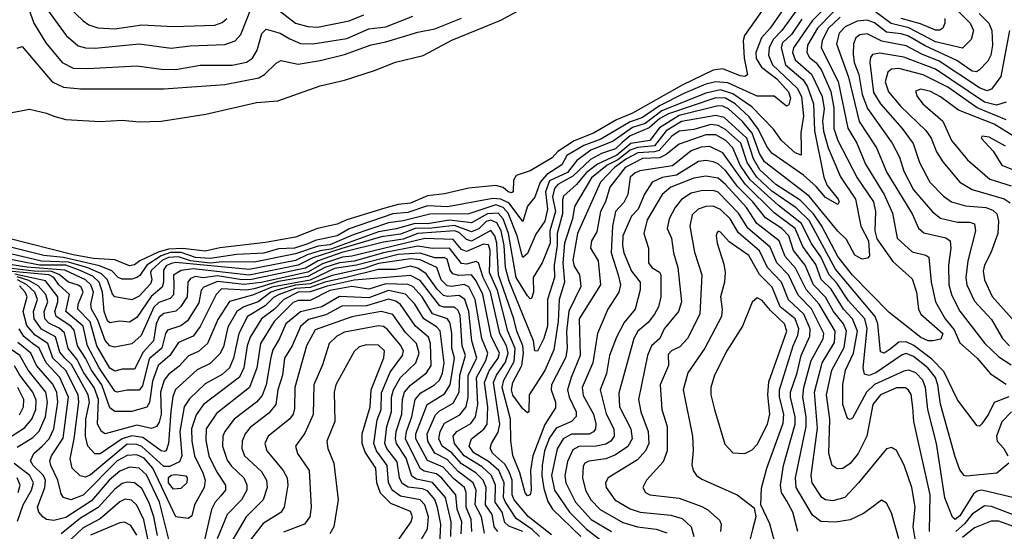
# Model space of a CAD drawing. Extents: x 1308313 to 1441400, y 959662 to 1036319.
# Tile 406 of 656: x 1361065 to 1365097, y 1024306 to 1026400. Entities that reach past the tile are written whole.
import ezdxf

# ---------------------------------------------------------------- set-up
doc = ezdxf.new("R2010")
doc.units = 0

msp = doc.modelspace()

# ---------------------------------------------------------------- linework, layer by layer
at = {"layer": '0CON10XD'}
for points in [[(1364205, 1026578.8), (1364032.7, 1026335), (1364028.1, 1026315), (1364032.3, 1026242.3), (1364045, 1026174.2), (1364035, 1026167.3), (1364015, 1026169.7), (1363945, 1026198.2), (1363905, 1026192.7), (1363777.9, 1026132.1), (1363575, 1026017.8), (1363509.5, 1025990.5), (1363414.7, 1025935), (1363335.4, 1025904.6), (1363269.1, 1025860.9), (1363245, 1025834.7), (1363155, 1025781.2), (1363098.1, 1025761.9), (1363086.9, 1025743.1), (1363085.2, 1025695), (1363079.4, 1025690.6), (1363065.4, 1025695), (1363045, 1025713.3), (1363015, 1025721.8), (1362905, 1025710.7), (1362805, 1025686.6), (1362735, 1025679), (1362665, 1025648.4), (1362615, 1025643.4), (1362561.1, 1025628.9), (1362405, 1025581.3), (1362365, 1025562.8), (1362285, 1025545.7), (1362195, 1025509.2), (1362072.4, 1025487.6), (1361884.3, 1025465.7), (1361825, 1025452.7), (1361732.9, 1025462.9), (1361675, 1025460.9), (1361632.1, 1025447.9), (1361557.1, 1025412.9), (1361535, 1025396.1), (1361515, 1025392.5), (1361455, 1025417.5), (1361367.4, 1025422.6), (1361285, 1025437.6), (1361015.4, 1025505.4)], [(1361080.5, 1026505), (1361123.8, 1026385), (1361172.6, 1026305), (1361239.1, 1026225), (1361285, 1026202), (1361345, 1026199.6), (1361545, 1026211.2), (1361645, 1026197.4), (1361705, 1026196.5), (1361805, 1026213), (1361935, 1026213), (1361994.1, 1026225.9), (1362018.1, 1026241.9), (1362037.1, 1026275), (1362057.4, 1026342.6), (1362075, 1026360.9), (1362131.5, 1026345), (1362171.4, 1026321.4), (1362215, 1026302.4), (1362265, 1026300.9), (1362405, 1026322.8), (1362495, 1026362.4), (1362565, 1026370.8), (1362675, 1026414.8)], [(1364265.4, 1026464.6), (1364186.2, 1026355), (1364150.9, 1026319.1), (1364134, 1026285), (1364131.8, 1026255), (1364148.3, 1026215), (1364249.2, 1026119.2), (1364266.3, 1026085), (1364274.6, 1026005), (1364263, 1025937), (1364265.1, 1025875.1), (1364265.2, 1025844.8), (1364240.5, 1025855), (1364185, 1025905.3), (1364151.8, 1025951.8), (1364062.6, 1026042.6), (1363985, 1026096.6), (1363935, 1026112.9), (1363875, 1026099.5), (1363695, 1026027.3), (1363626.6, 1025975), (1363575, 1025958.8), (1363495, 1025902.5), (1363404.5, 1025865.5), (1363346.1, 1025823.9), (1363309, 1025775), (1363235, 1025740.6), (1363218.4, 1025695), (1363226, 1025625), (1363215.1, 1025575), (1363178.1, 1025521.9), (1363145, 1025442.3), (1363125, 1025426.7), (1363120.8, 1025440.8), (1363102.7, 1025515), (1363065, 1025608.1), (1363045, 1025631.3), (1363015, 1025641.6), (1362905, 1025605.3), (1362745, 1025603.3), (1362635.9, 1025575.9), (1362575, 1025568), (1362430.2, 1025519.8), (1362335, 1025478.4), (1362287, 1025473), (1362195, 1025441.4), (1362025, 1025407.6), (1361895, 1025408.7), (1361845, 1025403.6), (1361765, 1025412.5), (1361715, 1025429.5), (1361675, 1025426.1), (1361649.5, 1025415), (1361604.5, 1025375), (1361600.9, 1025365), (1361606.8, 1025335), (1361601.1, 1025318.9), (1361555, 1025267.8), (1361525, 1025253.9), (1361454.9, 1025264.9), (1361445, 1025275.9), (1361424.3, 1025335), (1361400, 1025360), (1361344.3, 1025384.3), (1361265, 1025407.9), (1361155, 1025412), (1360975, 1025453.2)], [(1364230.5, 1026499.5), (1364138.2, 1026365), (1364103, 1026325), (1364078.9, 1026265), (1364081, 1026241), (1364102, 1026205), (1364165, 1026158.3), (1364212.9, 1026105), (1364221.7, 1026078.3), (1364215, 1026051.2), (1364205, 1026046), (1364155, 1026086.3), (1364085, 1026087), (1363965, 1026140.7), (1363915, 1026144.9), (1363875, 1026136), (1363785, 1026097), (1363685, 1026047.3), (1363615, 1025999.7), (1363589.7, 1025990.3), (1363565, 1025981.4), (1363445, 1025910.5), (1363374.8, 1025885.2), (1363305, 1025843.3), (1363284.8, 1025805.2), (1363223.7, 1025766.3), (1363196.5, 1025735), (1363175, 1025672.9), (1363145, 1025636.5), (1363125, 1025574.5), (1363069, 1025649), (1363035.6, 1025665.6), (1363002, 1025668), (1362816.7, 1025633.3), (1362735, 1025637.4), (1362655, 1025610.8), (1362592.7, 1025605), (1362415, 1025544.3), (1362365, 1025515.8), (1362275, 1025496), (1362245, 1025481.9), (1362190.8, 1025465), (1362125, 1025462.6), (1362065, 1025443.7), (1361955, 1025438.7), (1361845, 1025422.4), (1361785, 1025426.3), (1361726.9, 1025446.9), (1361683.2, 1025446.8), (1361645, 1025433.4), (1361585.7, 1025395), (1361557.2, 1025352.8), (1361545, 1025344.3), (1361525, 1025338.1), (1361485, 1025337.8), (1361468.1, 1025345), (1361442.6, 1025372.6), (1361391.9, 1025391.9), (1361245, 1025426.3), (1361164.7, 1025435), (1360995, 1025476.8)], [(1361005, 1026014.4), (1361105, 1026032.9), (1361175, 1026017.1), (1361205, 1026004.3), (1361255, 1025991.9), (1361395, 1025983.3), (1361485, 1025988.1), (1361555, 1025981.9), (1361645, 1025984.4), (1361827.4, 1026012.6), (1362035, 1026061.1), (1362121.7, 1026068.3), (1362295, 1026128.5), (1362395, 1026151.8), (1362518.8, 1026191.2), (1362604.7, 1026225.3), (1362717, 1026253), (1362835, 1026315.4), (1363035, 1026397.7), (1363201.3, 1026488.7)], [(1362085, 1026470), (1362195, 1026385.9), (1362245, 1026371.6), (1362285, 1026369.8), (1362415, 1026394.4), (1362475, 1026419.2)], [(1364397.5, 1026432.5), (1364331.4, 1026365), (1364290.8, 1026295), (1364287.7, 1026265), (1364299.2, 1026245), (1364325.1, 1026225.1), (1364346.3, 1026196.3), (1364386, 1026106), (1364398.8, 1026038.8), (1364399.1, 1025955), (1364414.7, 1025904.7), (1364495, 1025752.6), (1364561.7, 1025655), (1364569.8, 1025615), (1364566.8, 1025535), (1364575, 1025503.5), (1364640.2, 1025410.2), (1364719, 1025339), (1364737.2, 1025285), (1364745.2, 1025215.2), (1364755.2, 1025195), (1364845.4, 1025115), (1364837.1, 1025092.9), (1364804.4, 1025085.6), (1364785, 1025085.5), (1364755, 1025099.7), (1364625, 1025200.9), (1364475, 1025353.9), (1364415, 1025430), (1364350, 1025555), (1364315.9, 1025605.9), (1364261.5, 1025661.5), (1364160.9, 1025725), (1364095.7, 1025785.7), (1364070.3, 1025830.3), (1364042.3, 1025915), (1363949.9, 1025999.9), (1363915, 1026008.2), (1363775, 1025982.9), (1363712.2, 1025945), (1363665, 1025883.5), (1363595, 1025876.3), (1363565, 1025865.6), (1363515, 1025825.6), (1363471, 1025805), (1363407, 1025753), (1363337.5, 1025635), (1363329, 1025585), (1363296.7, 1025485), (1363289.8, 1025405), (1363296.1, 1025325), (1363274.1, 1025255), (1363270.8, 1025165), (1363252, 1025048), (1363215, 1024964.1), (1363151.3, 1024865), (1363150, 1024795), (1363145, 1024791.5), (1363125, 1024807.5), (1363085, 1024862.6), (1363078.4, 1024885), (1363084.9, 1024915), (1363120.9, 1024985), (1363128.8, 1025035), (1363125.3, 1025065), (1363101.1, 1025125), (1363088.9, 1025175), (1363026, 1025355), (1363019.5, 1025485), (1363011.4, 1025515), (1362995, 1025537.6), (1362915, 1025493.6), (1362895, 1025499.6), (1362865, 1025529.2), (1362845, 1025535.1), (1362695, 1025525.2), (1362635, 1025502.1), (1362555, 1025488.7), (1362385, 1025447), (1362287.5, 1025412.5), (1362235, 1025383), (1362015, 1025336.5), (1361975, 1025335), (1361875, 1025351.5), (1361816.1, 1025343.9), (1361785, 1025348.1), (1361765, 1025341.1), (1361754.4, 1025325), (1361751, 1025265), (1361725, 1025226), (1361705, 1025207.2), (1361655, 1025197), (1361637, 1025183), (1361624.7, 1025155), (1361613.4, 1025085), (1361570.9, 1025039.1), (1361535, 1024969.7), (1361485, 1024970), (1361455, 1024960.7), (1361435, 1024974), (1361381.9, 1025065), (1361353.6, 1025163.6), (1361303.5, 1025215), (1361305.1, 1025235), (1361324.9, 1025285), (1361316.8, 1025305), (1361305, 1025313.7), (1361265, 1025325.5), (1361227.4, 1025357.4), (1361195, 1025368.8), (1361125, 1025370.9), (1360915, 1025394.7)], [(1364367.7, 1026452.3), (1364309.8, 1026395), (1364233.4, 1026285), (1364229.9, 1026265), (1364240.1, 1026235), (1364307.2, 1026177.2), (1364351.6, 1026085), (1364358.9, 1026035), (1364352.6, 1025985), (1364356.8, 1025943.2), (1364375, 1025875.3), (1364426.5, 1025756.5), (1364488, 1025665), (1364509.1, 1025555), (1364541.1, 1025495), (1364545, 1025433.3), (1364536.5, 1025423.5), (1364515, 1025420), (1364485, 1025436.7), (1364450.6, 1025500.6), (1364415, 1025534.7), (1364298, 1025678), (1364115, 1025818.7), (1364095, 1025851.6), (1364064.7, 1025935), (1364025, 1025983), (1363967.3, 1026035), (1363945, 1026045.8), (1363925, 1026047.3), (1363765, 1026008), (1363685, 1025956.9), (1363645, 1025905.4), (1363567.2, 1025892.8), (1363510.6, 1025845), (1363431.8, 1025808.2), (1363385, 1025773.6), (1363345, 1025725.7), (1363292.1, 1025677.9), (1363287.2, 1025662.8), (1363288.1, 1025605), (1363266.7, 1025525), (1363266, 1025475), (1363254, 1025395), (1363255, 1025344.3), (1363226.5, 1025255), (1363226.1, 1025145), (1363211.6, 1025095), (1363185, 1025043.8), (1363174.8, 1025045), (1363169, 1025085), (1363069.3, 1025329.3), (1363054.9, 1025385.1), (1363049, 1025475), (1363036.3, 1025535), (1363018.5, 1025568.6), (1362995, 1025579.5), (1362975, 1025574.4), (1362945, 1025543.8), (1362915, 1025530.9), (1362845, 1025558.1), (1362753.1, 1025546.9), (1362684.2, 1025545.8), (1362625, 1025522.6), (1362545, 1025511.2), (1362385, 1025463.6), (1362266, 1025425), (1362205, 1025395), (1362005, 1025354.1), (1361775, 1025380.6), (1361726.7, 1025373.3), (1361695.3, 1025354.7), (1361697.1, 1025315), (1361695, 1025273.1), (1361681.2, 1025258.8), (1361635, 1025242.2), (1361615, 1025223.2), (1361563.1, 1025106.9), (1361525, 1025072.6), (1361455, 1025059.3), (1361435, 1025065.2), (1361415, 1025086.5), (1361385, 1025169.6), (1361358.8, 1025215), (1361356.1, 1025235), (1361367.2, 1025285), (1361356.5, 1025315), (1361334.2, 1025335), (1361250.7, 1025375), (1361095, 1025387), (1360955, 1025408.5)], [(1361179.9, 1026439.9), (1361255.3, 1026335), (1361305, 1026292.2), (1361334.4, 1026284.4), (1361375, 1026283.3), (1361555, 1026301.5), (1361685, 1026283.5), (1361763.4, 1026293.4), (1361905, 1026298), (1361947.4, 1026312.6), (1361971, 1026339), (1362015, 1026449.6)], [(1361263.8, 1026453.8), (1361325.4, 1026395), (1361348.7, 1026378.7), (1361385, 1026366.2), (1361455, 1026361.9), (1361565, 1026379.3), (1361695, 1026371.3), (1361865, 1026377.3), (1361895, 1026388.2), (1361913.7, 1026405)], [(1364993.3, 1026425), (1365032.8, 1026385), (1365045.6, 1026355), (1365047.8, 1026295), (1365042.2, 1026255), (1365029.6, 1026230.4), (1364994.6, 1026195), (1364983.3, 1026186.7), (1364965, 1026188.5), (1364902.4, 1026232.4), (1364772.2, 1026292.2), (1364705, 1026332.4), (1364675, 1026342.2), (1364615, 1026349.1), (1364565, 1026386.9), (1364535, 1026398.1), (1364495, 1026393.9), (1364445, 1026370.6), (1364421, 1026345), (1364409.1, 1026300.9), (1364458.3, 1026165), (1364502.8, 1025982.8), (1364573.6, 1025875), (1364615.5, 1025775), (1364720, 1025605), (1364745, 1025546.5), (1364767.1, 1025527.1), (1364856.8, 1025506.8), (1364875.3, 1025495), (1364878.1, 1025465), (1364868, 1025395), (1364870.3, 1025315), (1364881.4, 1025271.4), (1364915, 1025207.5), (1365017.3, 1025075), (1365075, 1025019.6), (1365125, 1024986.9)], [(1364906.6, 1026436.6), (1364957.2, 1026385), (1364970.2, 1026355), (1364961, 1026319), (1364925, 1026283.8), (1364815, 1026309.2), (1364706.3, 1026366.3), (1364633.9, 1026383.9), (1364565, 1026434.2)], [(1364267.8, 1026402.2), (1364225, 1026339), (1364188.8, 1026305), (1364182.8, 1026285), (1364201.3, 1026215), (1364273, 1026153), (1364290.4, 1026125), (1364315.7, 1026055), (1364319.2, 1025945), (1364357.3, 1025755), (1364371.7, 1025721.7), (1364416.5, 1025665), (1364420.9, 1025655), (1364415, 1025643.5), (1364365, 1025672.5), (1364327, 1025717), (1364275, 1025763.6), (1364145, 1025853.7), (1364125, 1025880.3), (1364090.7, 1025950.7), (1364052.4, 1026002.4), (1363995, 1026055.5), (1363955, 1026078.2), (1363915, 1026079.4), (1363721.2, 1026015), (1363686.8, 1025995), (1363643.3, 1025956.7), (1363565, 1025923.8), (1363532.7, 1025897.3), (1363505, 1025871.5), (1363447.9, 1025852.1), (1363402.4, 1025827.6), (1363330.4, 1025759.6), (1363268.7, 1025725), (1363255, 1025709.1), (1363246.3, 1025675), (1363258.9, 1025615), (1363236.1, 1025535), (1363237.6, 1025485), (1363205, 1025404.5), (1363167.1, 1025345), (1363168.7, 1025285), (1363160.7, 1025259.3), (1363155, 1025257.7), (1363145, 1025269.7), (1363097.6, 1025345), (1363066.7, 1025525), (1363044.8, 1025584.8), (1363025, 1025608), (1362980.4, 1025605), (1362915, 1025568.6), (1362825, 1025579.3), (1362735.5, 1025564.5), (1362685, 1025565.7), (1362606.7, 1025543.3), (1362535, 1025530.9), (1362339, 1025461), (1362295, 1025454.2), (1362243.1, 1025436.9), (1362195, 1025413.7), (1362005, 1025376.9), (1361705, 1025406.2), (1361685, 1025402.4), (1361665, 1025392.1), (1361653.6, 1025375), (1361654.2, 1025325), (1361648.4, 1025305), (1361603.7, 1025266.3), (1361545, 1025181.2), (1361515, 1025162.4), (1361475, 1025165.8), (1361435, 1025159.7), (1361425, 1025167.3), (1361410.9, 1025205), (1361404, 1025285), (1361390.4, 1025325), (1361365, 1025350.4), (1361306.2, 1025376.2), (1361255, 1025395.5), (1361145.9, 1025395), (1360978.3, 1025428.4)], [(1361055, 1026283.1), (1361075, 1026290), (1361198.5, 1026145), (1361245, 1026123.9), (1361315, 1026117), (1361655, 1026117.4), (1361905.2, 1026134.9), (1362045, 1026162), (1362068.1, 1026175), (1362115, 1026222), (1362135, 1026233.3), (1362205, 1026218), (1362295, 1026232.4), (1362395, 1026257.1), (1362505, 1026296.7), (1362565, 1026308.7), (1362695, 1026348.8), (1362765, 1026362.3), (1362875, 1026406.5)], [(1364425, 1026409.8), (1364377.4, 1026365), (1364350.8, 1026315), (1364346.8, 1026285), (1364416.6, 1026146.6), (1364456, 1025956), (1364492.5, 1025895), (1364529.1, 1025809.1), (1364605.5, 1025685), (1364638.6, 1025608.6), (1364658.5, 1025505), (1364719.5, 1025449.5), (1364775, 1025436.3), (1364787.3, 1025427.3), (1364797, 1025325), (1364814.6, 1025244.6), (1364854.5, 1025175), (1364890.9, 1025130.9), (1364915, 1025077.6), (1364985, 1025014.8), (1365040.6, 1024950.6), (1365105, 1024908.5)], [(1364853.8, 1026405), (1364853.5, 1026385), (1364844.6, 1026365), (1364832.9, 1026357.1), (1364815, 1026357.1), (1364753.4, 1026383.4), (1364674.2, 1026404.2)], [(1365118, 1026355), (1365082.3, 1026167.7), (1365044.5, 1026115.5), (1365025, 1026108), (1364995, 1026120.2), (1364830.5, 1026230.5), (1364758.5, 1026258.6), (1364695, 1026292.7), (1364595, 1026311.2), (1364535, 1026342.5), (1364505, 1026337.6), (1364489.5, 1026325), (1364479.1, 1026300.9), (1364478.2, 1026258.2), (1364482.3, 1026225), (1364501.3, 1026175), (1364514.2, 1026094.2), (1364536.5, 1026036.5), (1364638.3, 1025895), (1364667.7, 1025837.7), (1364685, 1025779.2), (1364725, 1025703.3), (1364803.1, 1025613.1), (1364835, 1025587.8), (1364905, 1025571.4), (1364955, 1025571.7), (1364975, 1025564.3), (1364979.2, 1025535), (1364947.8, 1025412.2), (1364938.6, 1025345), (1364943.5, 1025315), (1364975, 1025247.8), (1365045, 1025173.4), (1365088.8, 1025095), (1365117.6, 1025065)], [(1365105, 1026061.6), (1365065, 1026049.6), (1365015, 1026062.8), (1364815, 1026197), (1364685, 1026246.7), (1364587.8, 1026262.2), (1364557.1, 1026257.1), (1364548.8, 1026245), (1364545.9, 1026224.1), (1364561.5, 1026101.5), (1364589.5, 1026055), (1364678.1, 1025955), (1364723, 1025893), (1364749, 1025815), (1364792.4, 1025735), (1364847.2, 1025677.2), (1364880.9, 1025655), (1364937.7, 1025637.7), (1365021.6, 1025631.6), (1365050.1, 1025620.1), (1365066.1, 1025605), (1365072.7, 1025575), (1365070, 1025525), (1365041, 1025445), (1365015.6, 1025395), (1365010.7, 1025370.7), (1365015.6, 1025335), (1365047.1, 1025267.1), (1365175, 1025124.3)], [(1365105, 1025990.4), (1364985, 1026039.1), (1364865, 1026123.9), (1364765, 1026173.9), (1364665, 1026199.9), (1364635, 1026196.8), (1364620.3, 1026185), (1364609.5, 1026145), (1364622.2, 1026105), (1364673, 1026045), (1364775.6, 1025945.6), (1364796.9, 1025915), (1364819.3, 1025859.3), (1364845, 1025817.7), (1364914.6, 1025735), (1364965, 1025704.4), (1365096.5, 1025666.5), (1365120.1, 1025650.1)], [(1365135, 1025923.5), (1365055, 1025972.8), (1364908.8, 1026028.8), (1364835, 1026084.4), (1364795, 1026105.6), (1364754.7, 1026115.3), (1364732.9, 1026107.1), (1364740, 1026085), (1364762.9, 1026055), (1364844.5, 1025984.5), (1364881, 1025905), (1364945.8, 1025825.8), (1365036.9, 1025746.9), (1365125, 1025719.8)], [(1365115, 1024855.9), (1365055, 1024833.7), (1365032, 1024785), (1365005, 1024745.5), (1364995, 1024736.9), (1364985, 1024737.5), (1364905, 1024844.5), (1364849.5, 1024959.5), (1364799.9, 1025009.9), (1364726.2, 1025066.2), (1364695, 1025081.6), (1364665, 1025080.1), (1364628.8, 1025051.2), (1364605, 1025034.4), (1364590.2, 1025040.2), (1364579.5, 1025155), (1364568.3, 1025185), (1364405, 1025378.3), (1364297.5, 1025577.5), (1364245, 1025629.7), (1364145, 1025697.6), (1364083.2, 1025755), (1364043.6, 1025815), (1364017.5, 1025895), (1363955, 1025950), (1363925, 1025966.6), (1363895, 1025970.3), (1363825, 1025949.8), (1363765, 1025943.1), (1363735, 1025922.8), (1363684.3, 1025865), (1363665, 1025858.4), (1363596.7, 1025855), (1363549.7, 1025830.3), (1363501.1, 1025795), (1363443.9, 1025735), (1363349.4, 1025525), (1363330.3, 1025415), (1363335, 1025390.4), (1363357.5, 1025355), (1363362.4, 1025307.6), (1363313.5, 1025206.5), (1363304.2, 1025124.2), (1363307.6, 1025055), (1363301.7, 1025018.3), (1363242.8, 1024905), (1363242.1, 1024885), (1363258.7, 1024835), (1363258.6, 1024811.4), (1363215, 1024743.7), (1363166.7, 1024615), (1363156.9, 1024555), (1363159.5, 1024475), (1363155, 1024455.8), (1363145, 1024450.5), (1363135, 1024463.1), (1363113.2, 1024545), (1363084.3, 1024615.7), (1363075.7, 1024675.7), (1363075.1, 1024765), (1363041.3, 1024895), (1363048.2, 1024925), (1363089.5, 1025000.5), (1363094.7, 1025054.7), (1363064.5, 1025124.5), (1363021.2, 1025291.2), (1362989.1, 1025365), (1362991.7, 1025455), (1362985, 1025478.3), (1362965, 1025481.4), (1362895, 1025450.6), (1362875, 1025459.9), (1362840.1, 1025500.1), (1362724.8, 1025504.7), (1362425, 1025432), (1362387.6, 1025427.6), (1362305, 1025400.4), (1362245, 1025366.7), (1362054.2, 1025324.2), (1361985, 1025315.5), (1361875, 1025328.3), (1361818.8, 1025305), (1361807.8, 1025292.2), (1361798.5, 1025241.5), (1361752.2, 1025167.8), (1361725, 1025146.2), (1361670.6, 1025129.4), (1361661.8, 1025115), (1361647.6, 1025055), (1361595, 1025012.2), (1361568.5, 1024901.5), (1361555, 1024883.3), (1361505, 1024883), (1361465, 1024875.2), (1361455, 1024879.8), (1361390.9, 1024975), (1361342.7, 1025065), (1361325.5, 1025145), (1361254.7, 1025205), (1361269.2, 1025275), (1361225.3, 1025315.3), (1361204.6, 1025345), (1361185, 1025355.8), (1360915, 1025379.6)], [(1365115, 1024584.3), (1365066.5, 1024543.5), (1364942.1, 1024532.1), (1364933.1, 1024535), (1364915, 1024558.1), (1364895, 1024611.4), (1364836.2, 1024826.2), (1364825.1, 1024905), (1364814.9, 1024935), (1364783.7, 1024975), (1364725, 1025020.8), (1364695, 1025033), (1364678.5, 1025028.5), (1364571.3, 1024955), (1364543.9, 1024943.9), (1364525, 1024948.5), (1364519, 1024975), (1364535.7, 1025135.7), (1364525.4, 1025175), (1364459.3, 1025249.3), (1364411.2, 1025321.2), (1364379.2, 1025355), (1364345, 1025429.5), (1364305.8, 1025485.8), (1364266.9, 1025565), (1364170.9, 1025640.9), (1364056, 1025745), (1364015.9, 1025805), (1363984.8, 1025874.8), (1363957.2, 1025905), (1363915, 1025928.2), (1363875, 1025929.1), (1363765, 1025890.5), (1363712.3, 1025847.7), (1363685, 1025834), (1363615, 1025831.1), (1363545, 1025794.7), (1363482.1, 1025715), (1363464.4, 1025655), (1363442.9, 1025615), (1363427.9, 1025532.1), (1363406.9, 1025495), (1363402.8, 1025465), (1363433.3, 1025413.3), (1363443.9, 1025315), (1363356.3, 1025175), (1363360, 1025025), (1363322.7, 1024935), (1363309, 1024885), (1363315.1, 1024855), (1363344, 1024795), (1363344, 1024776), (1363324.3, 1024755.7), (1363261.6, 1024728.4), (1363235, 1024688.4), (1363214.1, 1024635), (1363204.5, 1024575), (1363203, 1024535), (1363211, 1024481), (1363228.4, 1024428.4), (1363246.7, 1024396.7), (1363362.4, 1024285)], [(1365102.2, 1025882.2), (1365035, 1025919.6), (1365006.4, 1025923.6), (1365002, 1025915), (1365051, 1025861), (1365086.8, 1025805), (1365165, 1025772.6)], [(1365176.7, 1024433.2), (1365005, 1024474.2), (1364985, 1024470.6), (1364970.6, 1024459.4), (1364915, 1024368.9), (1364895, 1024354.8), (1364884.5, 1024364.5), (1364853.4, 1024443.4), (1364819.2, 1024665), (1364783.4, 1024805), (1364774.2, 1024895), (1364762.7, 1024925), (1364734.6, 1024954.6), (1364705.2, 1024965.1), (1364685, 1024961.1), (1364565, 1024907.1), (1364532.6, 1024875), (1364475, 1024768.6), (1364465, 1024762.9), (1364455, 1024767.5), (1364435.3, 1024825), (1364435, 1024906.7), (1364447.2, 1024965), (1364479.6, 1025035), (1364496.1, 1025125), (1364475.8, 1025175), (1364437.9, 1025215), (1364387.5, 1025297.5), (1364346.8, 1025336.8), (1364325, 1025398), (1364271.9, 1025471.9), (1364240.7, 1025545), (1364155, 1025608.8), (1364036.1, 1025726.1), (1363945, 1025855.2), (1363890.5, 1025880.5), (1363855, 1025878.3), (1363815, 1025863.7), (1363738.3, 1025801.7), (1363605, 1025781.3), (1363585, 1025772.9), (1363565.2, 1025755), (1363555.2, 1025685), (1363538.7, 1025651.3), (1363505.2, 1025615), (1363492, 1025555), (1363487.3, 1025445), (1363515.1, 1025355.1), (1363524.8, 1025315), (1363519.1, 1025285), (1363473.8, 1025215), (1363431.3, 1025115), (1363412, 1024995), (1363368.5, 1024895), (1363372, 1024862), (1363415.1, 1024785), (1363424, 1024746), (1363422.3, 1024725), (1363415, 1024713.6), (1363396.4, 1024703.6), (1363325, 1024703.2), (1363290.6, 1024685), (1363266.4, 1024643.6), (1363242.8, 1024535), (1363255, 1024473.8), (1363316.2, 1024385), (1363385, 1024316.2), (1363498.5, 1024228.5)], [(1364791, 1024305), (1364792.7, 1024455), (1364725.9, 1024755), (1364722, 1024812), (1364715, 1024865.5), (1364705, 1024884), (1364692.6, 1024892.6), (1364655, 1024893), (1364589.2, 1024865), (1364558.2, 1024825), (1364534, 1024695), (1364498, 1024625), (1364465, 1024584.1), (1364435, 1024562.8), (1364411.8, 1024561.8), (1364391.8, 1024575), (1364377.9, 1024625), (1364381.8, 1024765), (1364369.3, 1024865), (1364390.7, 1024965), (1364441.7, 1025058.3), (1364450.1, 1025125), (1364439, 1025155), (1364397.6, 1025205), (1364364.1, 1025264.1), (1364315.3, 1025315), (1364280.9, 1025395), (1364233.6, 1025455), (1364214.6, 1025514.6), (1364185.8, 1025545.8), (1364118.7, 1025588.7), (1364067.7, 1025655), (1364005.5, 1025715.5), (1363955, 1025782.8), (1363925, 1025809.3), (1363905, 1025818.6), (1363875, 1025823.9), (1363845, 1025818.8), (1363755, 1025763.2), (1363696.3, 1025753.7), (1363655.3, 1025735), (1363623.9, 1025686.1), (1363597.5, 1025625), (1363570.5, 1025595), (1363535.5, 1025515), (1363533.6, 1025475), (1363539.3, 1025445), (1363570.3, 1025370.3), (1363605.7, 1025325), (1363606.3, 1025293.7), (1363585.2, 1025215), (1363540.1, 1025159.9), (1363509.2, 1025100.8), (1363480.2, 1025025), (1363467.6, 1024952.4), (1363442.6, 1024885), (1363466.3, 1024786.3), (1363498.4, 1024725), (1363499.4, 1024695), (1363486.2, 1024675), (1363465, 1024663), (1363425.6, 1024654.4), (1363355, 1024652.8), (1363329.9, 1024640.1), (1363307.7, 1024592.3), (1363297.5, 1024535), (1363301.5, 1024505), (1363341.1, 1024425), (1363404.8, 1024355), (1363488.8, 1024305)], [(1364732.1, 1024275), (1364724.2, 1024325), (1364731.3, 1024405), (1364718, 1024485), (1364686.2, 1024576.2), (1364655, 1024637.1), (1364635, 1024649.4), (1364615, 1024643.1), (1364500, 1024505), (1364443.6, 1024445), (1364395, 1024430.4), (1364365, 1024434.3), (1364349.1, 1024445), (1364310.2, 1024505), (1364306.5, 1024535), (1364332.5, 1024727.5), (1364320.1, 1024875), (1364351.5, 1024995), (1364401.9, 1025078.1), (1364404, 1025125), (1364339.2, 1025235), (1364285.1, 1025295), (1364242.3, 1025382.3), (1364200, 1025430), (1364174.9, 1025494.9), (1364083.5, 1025565), (1364040.7, 1025630.7), (1363955.4, 1025725), (1363925, 1025750.6), (1363875, 1025760), (1363825, 1025751.2), (1363730.9, 1025715), (1363695.6, 1025684.4), (1363635, 1025581.3), (1363620.2, 1025525), (1363639.5, 1025465), (1363639.6, 1025405), (1363653.6, 1025385), (1363685, 1025365.9), (1363691.1, 1025355), (1363690.6, 1025265), (1363681.4, 1025225), (1363665.2, 1025195), (1363638.8, 1025161.2), (1363596.7, 1025125), (1363580, 1025095), (1363518.8, 1024871.2), (1363521.9, 1024815), (1363567.2, 1024725), (1363573.3, 1024685), (1363555, 1024653.3), (1363505, 1024618.6), (1363465, 1024602.7), (1363395, 1024593.3), (1363379.6, 1024585), (1363372.7, 1024572.7), (1363369.4, 1024525), (1363382.5, 1024475), (1363404.4, 1024435), (1363442.5, 1024395), (1363535, 1024341.5), (1363595, 1024324.9), (1363670.8, 1024315), (1363715, 1024299.3)], [(1364664.8, 1024275), (1364635, 1024381.2), (1364615, 1024421.2), (1364594, 1024434), (1364555, 1024403.3), (1364520.8, 1024379.2), (1364465, 1024353.4), (1364405, 1024343.9), (1364345, 1024345.7), (1364311.8, 1024371.8), (1364245.2, 1024485), (1364241.6, 1024525), (1364286.1, 1024735), (1364285.3, 1024775), (1364271.4, 1024855), (1364275.7, 1024894.3), (1364305.4, 1025005), (1364355, 1025093.5), (1364358.5, 1025115), (1364306.8, 1025216.8), (1364252.4, 1025272.4), (1364213.7, 1025355), (1364165.2, 1025405.2), (1364138.8, 1025468.8), (1364046.7, 1025546.7), (1364007.8, 1025607.8), (1363925, 1025693.5), (1363905, 1025700.7), (1363855, 1025700), (1363815, 1025689.6), (1363775, 1025663.8), (1363748.8, 1025631.2), (1363724.2, 1025585), (1363716.7, 1025545), (1363734.8, 1025505), (1363741.7, 1025445), (1363760.7, 1025385), (1363775.2, 1025245), (1363762.2, 1025205), (1363704.2, 1025135), (1363686.7, 1025095), (1363652.5, 1025065), (1363635.2, 1025025), (1363599.2, 1024845), (1363608.3, 1024795), (1363639.1, 1024715), (1363640.9, 1024665), (1363627.8, 1024635), (1363595, 1024598.4), (1363475.4, 1024525), (1363463.5, 1024505), (1363466.4, 1024485), (1363501.6, 1024435), (1363565, 1024397.9), (1363605.8, 1024385), (1363731.6, 1024371.6), (1363778.1, 1024358.1), (1363814.2, 1024325), (1363825.2, 1024285)], [(1364251.1, 1024305), (1364231.3, 1024385), (1364205, 1024432.2), (1364185.2, 1024465), (1364180.3, 1024495), (1364192.5, 1024575), (1364240.7, 1024745), (1364240.8, 1024775), (1364221.4, 1024855), (1364221.8, 1024875), (1364249.2, 1024955), (1364264.9, 1025025.1), (1364301, 1025105), (1364302.3, 1025135), (1364276, 1025195), (1364213.1, 1025253.1), (1364184.4, 1025325), (1364126.7, 1025385), (1364093.9, 1025453.9), (1364008.1, 1025528.1), (1363974.1, 1025585), (1363935, 1025623.6), (1363905, 1025636.1), (1363875, 1025635.2), (1363843.8, 1025625), (1363818.9, 1025601.1), (1363809, 1025555), (1363828.1, 1025448.1), (1363858.1, 1025355), (1363850.4, 1025195), (1363800.2, 1025095), (1363768.6, 1025061.4), (1363734.5, 1025045), (1363721, 1025029), (1363722.5, 1024985), (1363687.3, 1024905), (1363694.8, 1024804.8), (1363716.5, 1024735), (1363716.1, 1024635), (1363699.6, 1024590.4), (1363631.2, 1024515), (1363616.4, 1024485), (1363627.8, 1024465), (1363645.7, 1024455.7), (1363765, 1024441.5), (1363858, 1024408), (1363883.4, 1024393.4), (1363931.1, 1024351.1), (1363937.5, 1024335), (1363935.3, 1024305)], [(1364155.5, 1024265), (1364136.1, 1024336.1), (1364100, 1024415), (1364102.7, 1024482.7), (1364124.8, 1024565), (1364190.8, 1024749.2), (1364193.6, 1024785), (1364176.8, 1024855), (1364176, 1024885), (1364232.1, 1025065), (1364251.7, 1025108.3), (1364255.1, 1025135), (1364239.9, 1025175), (1364178.6, 1025225), (1364145.7, 1025305), (1364095, 1025356.7), (1364051.1, 1025435), (1363970.6, 1025490.6), (1363935, 1025530.6), (1363925, 1025534), (1363920.7, 1025529.3), (1363916.5, 1025515), (1363920.7, 1025485), (1363948.8, 1025398.8), (1363953.7, 1025365), (1363950.8, 1025325), (1363934.2, 1025265), (1363941.4, 1025215), (1363939, 1025185), (1363870.7, 1025055), (1363800.5, 1024955), (1363781.4, 1024885), (1363820.3, 1024695), (1363823.1, 1024636.9), (1363817.8, 1024577.8), (1363822.7, 1024555), (1363836.5, 1024535), (1363859, 1024519), (1364002.5, 1024455), (1364072.7, 1024402.7), (1364080, 1024365), (1364066.2, 1024313.8), (1364056.7, 1024275)], [(1363242.2, 1024292.2), (1363147.2, 1024367.2), (1363089.5, 1024435), (1363081.8, 1024455), (1363081.6, 1024515), (1363069.6, 1024549.6), (1363051.2, 1024581.2), (1363002.9, 1024625), (1362992, 1024645), (1362997, 1024665), (1363025, 1024711.8), (1363030.8, 1024745), (1363004.7, 1024915), (1363017.3, 1024945), (1363055, 1024998.6), (1363066, 1025035), (1363058.8, 1025065), (1363030.6, 1025115), (1362993, 1025285), (1362963.3, 1025345), (1362944.6, 1025404.6), (1362935, 1025410.8), (1362895, 1025399.5), (1362875, 1025401.6), (1362825, 1025464.1), (1362755, 1025462.9), (1362695, 1025472.5), (1362555, 1025445.3), (1362435, 1025411.6), (1362374.7, 1025404.7), (1362315, 1025385.7), (1362245, 1025348.4), (1362125, 1025327.8), (1362025, 1025298.2), (1361993.4, 1025293.4), (1361892.1, 1025297.9), (1361869.6, 1025275), (1361805, 1025143.9), (1361775.7, 1025104.3), (1361715, 1025078.1), (1361680.6, 1025025), (1361632.3, 1024985), (1361609.6, 1024920.4), (1361597.5, 1024832.5), (1361585.4, 1024814.6), (1361525, 1024795.9), (1361455, 1024796.8), (1361435, 1024810.7), (1361401.2, 1024905), (1361359.1, 1024965), (1361335.1, 1025015.1), (1361301.8, 1025065), (1361288.8, 1025128.8), (1361274.6, 1025145), (1361214.6, 1025185), (1361209.3, 1025205), (1361221.9, 1025245), (1361221.6, 1025265), (1361171.3, 1025331.3), (1361045, 1025358.6)], [(1363194.1, 1024285), (1363164, 1024314), (1363098.7, 1024358.7), (1363054.5, 1024425), (1363046.4, 1024445), (1363049.1, 1024505), (1363027.5, 1024555), (1362985, 1024591.6), (1362925, 1024626.9), (1362906.1, 1024655), (1362915.2, 1024685), (1362966, 1024724), (1362979.1, 1024745), (1362982.3, 1024815), (1362968.9, 1024915), (1362987.9, 1024962.1), (1363024.9, 1025015), (1363030.2, 1025035), (1362995.5, 1025105), (1362961.4, 1025275), (1362935, 1025331), (1362915, 1025355.4), (1362862.5, 1025352.5), (1362839.2, 1025359.2), (1362827.3, 1025375), (1362815, 1025419.4), (1362806.4, 1025425), (1362765, 1025424.5), (1362705, 1025444.7), (1362615, 1025439.1), (1362444.8, 1025395.2), (1362355, 1025381), (1362255, 1025334.2), (1362097.8, 1025305), (1362018.3, 1025271.7), (1361925, 1025245.8), (1361876.9, 1025173.1), (1361834.8, 1025075), (1361797.7, 1025042.3), (1361756.2, 1025023.8), (1361718.3, 1024981.7), (1361675, 1024948.3), (1361657.6, 1024925), (1361642, 1024875), (1361644.2, 1024785), (1361636.7, 1024753.3), (1361625, 1024734.7), (1361605, 1024727.1), (1361545, 1024739.9), (1361415, 1024704.3), (1361400.5, 1024715), (1361384.5, 1024745), (1361388.5, 1024845), (1361370.3, 1024895), (1361328.6, 1024955), (1361299.9, 1025009.9), (1361263.8, 1025053.8), (1361248.4, 1025118.4), (1361227.3, 1025137.3), (1361185, 1025157.3), (1361168.7, 1025175), (1361165.5, 1025205), (1361180.4, 1025245), (1361173, 1025275), (1361141, 1025311), (1361102.5, 1025332.5), (1361055, 1025347.5)], [(1362885, 1024615.4), (1362846, 1024665), (1362840.4, 1024695), (1362855.8, 1024715), (1362912.7, 1024747.3), (1362932, 1024775), (1362941.6, 1024825), (1362935.5, 1024935), (1362973.6, 1025005), (1362981.9, 1025035), (1362957.1, 1025095), (1362930.5, 1025255), (1362905, 1025306), (1362885, 1025316.4), (1362835, 1025308.4), (1362815, 1025311.2), (1362790.7, 1025335), (1362773.6, 1025385), (1362705, 1025417.2), (1362665, 1025421.6), (1362535, 1025402.1), (1362475, 1025382), (1362345, 1025352.6), (1362255, 1025318.8), (1362195, 1025313.1), (1362116.5, 1025293.5), (1362094.3, 1025285), (1362041.6, 1025245), (1361983.4, 1025225), (1361953.8, 1025206.2), (1361918.3, 1025141.7), (1361899.2, 1025060.8), (1361885, 1025032.1), (1361845, 1024992.3), (1361792.6, 1024967.4), (1361704, 1024886), (1361692.7, 1024857.3), (1361683.7, 1024796.3), (1361674.8, 1024665.2), (1361665, 1024635.5), (1361657.5, 1024632.5), (1361645, 1024635.2), (1361569.8, 1024689.8), (1361525, 1024696.4), (1361485, 1024684.9), (1361395, 1024622.5), (1361372.4, 1024622.4), (1361344.6, 1024654.6), (1361335.1, 1024695.1), (1361336.1, 1024765), (1361350.6, 1024835), (1361345.7, 1024865), (1361278, 1024988), (1361249.9, 1025015), (1361229.5, 1025039.5), (1361211.7, 1025101.7), (1361155, 1025133.5), (1361124.5, 1025175), (1361121.9, 1025205), (1361138.2, 1025255), (1361127.7, 1025285), (1361094.7, 1025315), (1361056.8, 1025335)], [(1363023.1, 1024305), (1363008.2, 1024325), (1363005, 1024343.8), (1362999.4, 1024375), (1362972.3, 1024415), (1362975.7, 1024485), (1362963, 1024515), (1362933.6, 1024545), (1362875, 1024581.6), (1362835, 1024626.9), (1362795.8, 1024655), (1362782.1, 1024685), (1362786.7, 1024715), (1362805, 1024748), (1362867.7, 1024782.3), (1362893.5, 1024815), (1362901.8, 1024855), (1362902.3, 1024945), (1362936.5, 1025015), (1362917.2, 1025085), (1362904.7, 1025205), (1362887.4, 1025255), (1362865, 1025271.2), (1362816.6, 1025266.6), (1362801.1, 1025271.1), (1362775, 1025297), (1362729.8, 1025359.8), (1362695, 1025382.3), (1362665, 1025391.1), (1362605, 1025377.3), (1362535, 1025377.7), (1362402, 1025345), (1362315, 1025325), (1362255, 1025304.2), (1362195, 1025299.6), (1362127.7, 1025275), (1362105, 1025262.7), (1362070.7, 1025229.3), (1361998.8, 1025185), (1361962.7, 1025115), (1361940.8, 1025015), (1361925, 1024974.7), (1361895, 1024947.2), (1361825, 1024909.6), (1361761.3, 1024848.7), (1361739, 1024815), (1361721.1, 1024715), (1361729.7, 1024615), (1361720.1, 1024589.9), (1361678.1, 1024571.8), (1361655, 1024571.2), (1361565, 1024652.7), (1361545, 1024661), (1361505, 1024663.1), (1361355, 1024537.7), (1361335, 1024527.7), (1361313.1, 1024533.1), (1361280.4, 1024565), (1361272, 1024602), (1361288.9, 1024685), (1361307, 1024835), (1361305.5, 1024865), (1361254.3, 1024964.3), (1361201.6, 1025015), (1361180.6, 1025075), (1361128.1, 1025108.1), (1361095, 1025148.8), (1361079.8, 1025205), (1361095.5, 1025265), (1361088.3, 1025285), (1361065, 1025310.3)], [(1362969, 1024298.9), (1362955.6, 1024365), (1362930.5, 1024415), (1362934.9, 1024475), (1362921.6, 1024505), (1362860.9, 1024550.9), (1362815, 1024600.5), (1362765.7, 1024625.7), (1362736.4, 1024675), (1362734.4, 1024705), (1362767.4, 1024782.6), (1362782.4, 1024797.6), (1362839.8, 1024830.2), (1362864.7, 1024875.3), (1362868, 1024945), (1362891.3, 1025025), (1362876.7, 1025065), (1362868.9, 1025188.9), (1362860.3, 1025210.3), (1362845, 1025223.3), (1362803.3, 1025223.3), (1362785, 1025229.2), (1362705, 1025332.7), (1362665, 1025353), (1362435, 1025333.6), (1362325, 1025309.8), (1362255, 1025286.4), (1362205, 1025284.1), (1362146.7, 1025255), (1362108.5, 1025215), (1362055, 1025175.9), (1362009.5, 1025100.5), (1361996.3, 1025065), (1361982.6, 1024975), (1361965, 1024937), (1361818.3, 1024825), (1361787.3, 1024782.7), (1361769.1, 1024725), (1361770.4, 1024675), (1361781.4, 1024615), (1361815.4, 1024545), (1361824.5, 1024515), (1361821, 1024485), (1361781.4, 1024415), (1361770.5, 1024369.5), (1361755, 1024358.5), (1361705, 1024365.7), (1361610.7, 1024565), (1361575.7, 1024605), (1361545, 1024619.3), (1361505, 1024616.3), (1361465, 1024594.9), (1361325, 1024453.8), (1361275, 1024435.2), (1361245.4, 1024445), (1361235, 1024460), (1361221.4, 1024515), (1361192.3, 1024575), (1361189.3, 1024595), (1361195.6, 1024615), (1361243.5, 1024686.5), (1361265.3, 1024855), (1361230, 1024935), (1361173.4, 1024995), (1361145.6, 1025055), (1361117.7, 1025075), (1361082.9, 1025102.9), (1361062.8, 1025135)], [(1362917.3, 1024305), (1362914.3, 1024355), (1362893.2, 1024405), (1362893.4, 1024465), (1362886.2, 1024485), (1362841.7, 1024521.7), (1362798.9, 1024568.9), (1362735.6, 1024595.6), (1362687.8, 1024685), (1362687.9, 1024705), (1362733.5, 1024825), (1362805, 1024868.6), (1362827.7, 1024905), (1362846, 1025015), (1362834.7, 1025055), (1362834.7, 1025115), (1362827.5, 1025157.5), (1362817.5, 1025175), (1362800.7, 1025180.7), (1362756.2, 1025196.2), (1362713.9, 1025265), (1362675, 1025308.3), (1362655, 1025316.7), (1362565, 1025318.5), (1362495, 1025297.1), (1362425, 1025308), (1362335, 1025291.2), (1362255, 1025251), (1362205, 1025250.2), (1362185, 1025242.4), (1362107.2, 1025165), (1362051.8, 1025075), (1362035.9, 1024975), (1362007, 1024895), (1361871.8, 1024788.2), (1361829.5, 1024725), (1361827.2, 1024677.2), (1361840.3, 1024615), (1361871.2, 1024551.2), (1361908.4, 1024495), (1361908.1, 1024475), (1361889.3, 1024450.7), (1361865.4, 1024424.6), (1361850.7, 1024395), (1361807.5, 1024205)], [(1362872.4, 1024295), (1362875.1, 1024345), (1362857.1, 1024397.1), (1362851.2, 1024455), (1362793.8, 1024523.8), (1362771.8, 1024541.8), (1362721.7, 1024551.7), (1362705, 1024562.8), (1362645.7, 1024685), (1362648.9, 1024715), (1362671.6, 1024775), (1362684.3, 1024845.7), (1362707.2, 1024872.8), (1362763.2, 1024905), (1362784.1, 1024925), (1362796.5, 1024953.5), (1362803.3, 1024995), (1362786.4, 1025126.4), (1362772.3, 1025142.3), (1362719.6, 1025175), (1362683.1, 1025235), (1362645, 1025277), (1362575, 1025291.3), (1362495, 1025261), (1362375, 1025267), (1362303.1, 1025225), (1362215, 1025203.6), (1362155.5, 1025155), (1362128, 1025092), (1362101.4, 1025048.6), (1362093, 1025017), (1362074.3, 1024905), (1362058.5, 1024861.5), (1362035.3, 1024834.7), (1361943.3, 1024765), (1361905.2, 1024715), (1361896.8, 1024695), (1361896, 1024655), (1361915, 1024597.1), (1361932.1, 1024572.1), (1361983.3, 1024525), (1361995.8, 1024495.8), (1361995.2, 1024475), (1361973.4, 1024435), (1361915.1, 1024374.9), (1361874.6, 1024275)], [(1362830.1, 1024285), (1362832.4, 1024345), (1362808.9, 1024445), (1362756, 1024506), (1362690, 1024520), (1362671.4, 1024531.4), (1362647.8, 1024605), (1362608.5, 1024665), (1362603.9, 1024683.9), (1362607.2, 1024715), (1362630.2, 1024785), (1362632.1, 1024845), (1362641.4, 1024875), (1362665, 1024904.5), (1362730.9, 1024955), (1362750.5, 1024985), (1362747.9, 1025075), (1362739.9, 1025099.9), (1362685.6, 1025145.6), (1362624.6, 1025234.6), (1362605, 1025247.7), (1362575, 1025255.7), (1362485, 1025228.9), (1362385, 1025227.6), (1362318.7, 1025191.3), (1362247.5, 1025172.5), (1362215.5, 1025144.5), (1362180.9, 1025065), (1362149.7, 1025015), (1362141.6, 1024945), (1362121.9, 1024885), (1362113.9, 1024825), (1362085, 1024789.3), (1362008.9, 1024731.1), (1361988.5, 1024705), (1361976.4, 1024675), (1361974.4, 1024645), (1361986.5, 1024615), (1362055, 1024550.3), (1362076, 1024515), (1362078.4, 1024485), (1362062.6, 1024435), (1361992, 1024365), (1361934.2, 1024265.8)], [(1364035, 1024624.5), (1364065, 1024639.2), (1364085, 1024660.8), (1364127, 1024745), (1364136.5, 1024785), (1364128.8, 1024865), (1364132.8, 1024917.2), (1364206.4, 1025125), (1364197.4, 1025155), (1364139, 1025209), (1364105, 1025250.4), (1364085, 1025261.1), (1364065, 1025244.2), (1364024.2, 1025145), (1363961.1, 1025045), (1363910.3, 1024945), (1363894.6, 1024895), (1363895.4, 1024865), (1363910, 1024805), (1363952.9, 1024662.9), (1363985, 1024626.7), (1364035, 1024624.5)], [(1362786.3, 1024253.7), (1362790.1, 1024335), (1362776.7, 1024403.3), (1362765, 1024436.5), (1362735, 1024472), (1362715, 1024479.9), (1362656.2, 1024486.2), (1362631.7, 1024501.7), (1362620.9, 1024525), (1362610.9, 1024590.9), (1362569.2, 1024645), (1362560.8, 1024665), (1362569, 1024735), (1362588.4, 1024795), (1362588.2, 1024855), (1362596.5, 1024885), (1362624.4, 1024935.6), (1362687.9, 1024995), (1362700.4, 1025035), (1362690.5, 1025075), (1362645, 1025119.6), (1362593.7, 1025193.7), (1362545, 1025205.6), (1362425, 1025183.3), (1362275, 1025130.4), (1362240, 1025065), (1362192.6, 1024895), (1362191, 1024809), (1362184.5, 1024785.5), (1362170.5, 1024765), (1362083.3, 1024695), (1362069.4, 1024665), (1362077.2, 1024635), (1362144.7, 1024555), (1362161, 1024525), (1362162.6, 1024495), (1362148.6, 1024405), (1362135, 1024383.5), (1362061.9, 1024338.1), (1361995, 1024252.6)], [(1362709.2, 1024270.8), (1362735, 1024316.7), (1362739.9, 1024365), (1362724.5, 1024414.5), (1362704.7, 1024435), (1362625, 1024450.4), (1362590.7, 1024475), (1362575.9, 1024505.9), (1362570.4, 1024575), (1362526.1, 1024635), (1362515.8, 1024665), (1362528.4, 1024761.6), (1362544.9, 1024805.1), (1362547, 1024873), (1362582.3, 1024957.7), (1362632.6, 1025025), (1362636.6, 1025045), (1362625, 1025068.3), (1362572, 1025132), (1362555, 1025143.5), (1362535, 1025147), (1362395, 1025120.6), (1362363.4, 1025105), (1362332.9, 1025075), (1362305, 1024986.7), (1362270, 1024905), (1362266.5, 1024783.5), (1362232.4, 1024707.6), (1362194.7, 1024655), (1362202.4, 1024625), (1362250.8, 1024555), (1362258.8, 1024405), (1362253.5, 1024365), (1362231.5, 1024335), (1362145, 1024302.5)], [(1361683.5, 1024245), (1361638, 1024425), (1361585, 1024536.9), (1361555, 1024564.8), (1361515, 1024568.9), (1361475, 1024552.2), (1361432.2, 1024515), (1361359.1, 1024430.9), (1361255, 1024362), (1361205, 1024350), (1361175.8, 1024355), (1361160.5, 1024365), (1361143.9, 1024385), (1361138.4, 1024405), (1361167.9, 1024485), (1361171.3, 1024515), (1361163, 1024535), (1361120.5, 1024575), (1361109.6, 1024595), (1361123.4, 1024625), (1361157.6, 1024655), (1361186.4, 1024685), (1361205.1, 1024724.9), (1361221.6, 1024835), (1361217.8, 1024875), (1361199.5, 1024909.5), (1361134.4, 1024985), (1361110.4, 1025035), (1361058.4, 1025078.4)], [(1362618.6, 1024275), (1362668.4, 1024345), (1362673.4, 1024365), (1362665, 1024386.9), (1362585, 1024419.7), (1362542.2, 1024462.2), (1362527.9, 1024505), (1362523.1, 1024565), (1362480, 1024630), (1362467, 1024665), (1362467.4, 1024705), (1362499.9, 1024815), (1362505.1, 1024884.9), (1362556.4, 1025016.4), (1362559.2, 1025045), (1362535, 1025068.2), (1362485, 1025069.1), (1362455, 1025061.2), (1362435, 1025041.9), (1362359.5, 1024905), (1362353.2, 1024875), (1362355.2, 1024754.8), (1362323.3, 1024675), (1362327.5, 1024645), (1362352.2, 1024585), (1362369.6, 1024435), (1362351.4, 1024325), (1362335, 1024296.2)], [(1361055, 1024650.8), (1361119.7, 1024690.3), (1361145, 1024715.2), (1361171.6, 1024775), (1361179.3, 1024835), (1361172.1, 1024875), (1361099.8, 1024965), (1361066, 1025026), (1361030.3, 1025050.3)], [(1361005, 1024678.3), (1361085, 1024728.8), (1361115, 1024764.3), (1361132, 1024805), (1361132.8, 1024842.8), (1361119.6, 1024875), (1361065.6, 1024945), (1361043.6, 1024983.6)], [(1361065, 1024783.1), (1361081.1, 1024815), (1361082.1, 1024845), (1361057.5, 1024895)], [(1365125.7, 1024794.3), (1365086.2, 1024753.8), (1365065.2, 1024695), (1365068.1, 1024675), (1365095.5, 1024645), (1365111.6, 1024615)], [(1363125, 1024304.7), (1363067.6, 1024327.6), (1363052.1, 1024342.1), (1363040.5, 1024385), (1363012.1, 1024425), (1363014.1, 1024495), (1362996.8, 1024535), (1362959.5, 1024569.5), (1362885, 1024615.4)], [(1361057, 1024347), (1361079.5, 1024415), (1361114.1, 1024475), (1361121.7, 1024505), (1361106.6, 1024535), (1361043.3, 1024583.3)], [(1361695, 1024478.4), (1361675.2, 1024505), (1361675, 1024526.7), (1361685, 1024535.2), (1361705, 1024538.8), (1361745, 1024533.3), (1361750.7, 1024525), (1361749.8, 1024505), (1361725, 1024481.2), (1361695, 1024478.4)], [(1361059.2, 1024465), (1361067.1, 1024495), (1361054.8, 1024525)], [(1361629.1, 1024289.1), (1361614.6, 1024365.4), (1361595, 1024423.1), (1361565, 1024480.7), (1361535, 1024504.5), (1361505, 1024507.3), (1361485, 1024501.1), (1361455, 1024479), (1361387.2, 1024402.8), (1361315, 1024359.5), (1361235.2, 1024295)], [(1361590.7, 1024275), (1361573.6, 1024353.6), (1361545, 1024412.5), (1361523.6, 1024433.6), (1361497, 1024437), (1361475, 1024427.1), (1361395, 1024357.6), (1361325, 1024320.9), (1361275.8, 1024274.2)], [(1365155, 1024365.4), (1365045, 1024407.9), (1365015, 1024410.4), (1364965, 1024376.5), (1364933.8, 1024336.2), (1364898.7, 1024305)], [(1361545, 1024289.7), (1361519.9, 1024329.9), (1361495, 1024342.9), (1361475, 1024340.6), (1361355, 1024290.4)], [(1365275, 1024273.8), (1365075, 1024347.7), (1365042.5, 1024347.5), (1364975, 1024320.7), (1364925, 1024280.8)]]:
    msp.add_lwpolyline(points, dxfattribs=at)

doc.saveas('drawing.dxf')
